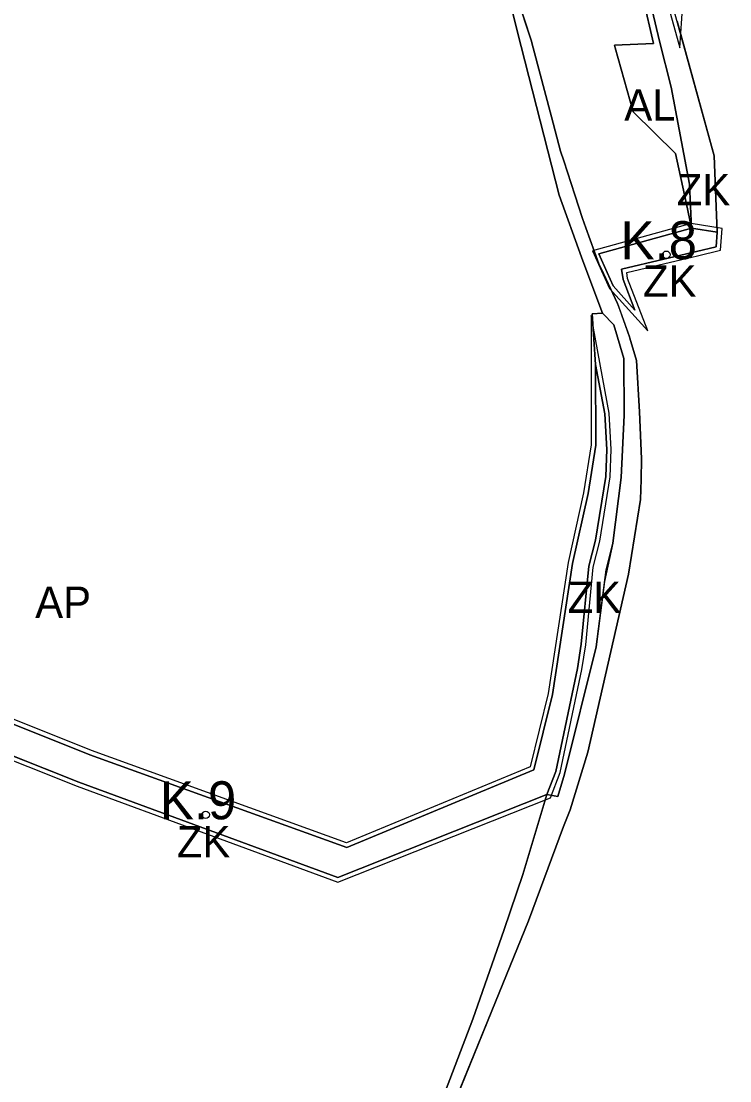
# Model space of a CAD drawing. Extents: x -555509 to -553005, y -1186756 to -1182560.
# Drawn here: x -554518.9 to -554201.9, y -1186282 to -1185808.2 of the extents above; entities that cross this region are included whole.
import ezdxf

# ---------------------------------------------------------------- set-up
doc = ezdxf.new("R2010")
doc.units = 0
for name, color, linetype in [('Level 26', 7, 'Continuous'), ('Level 46', 7, 'Continuous'), ('Level 56', 7, 'Continuous'), ('Level 59', 7, 'Continuous'), ('Level 63', 7, 'Continuous'), ('navrh_ZK', 7, 'Continuous'), ('OBRYS_PLOCH', 7, 'Continuous'), ('stav_AL', 7, 'Continuous'), ('stav_AP', 7, 'Continuous'), ('stav_ZK', 7, 'Continuous')]:
    doc.layers.add(name, color=color, linetype=linetype)

msp = doc.modelspace()

# ---------------------------------------------------------------- linework, layer by layer
at = {"layer": 'Level 26'}
for p, q in [((-554299.92, -1185801.17), (-554295.32, -1185819.56)), ((-554290.74, -1185816.77), (-554297.13, -1185797.48)), ((-554295.32, -1185819.56), (-554278.2, -1185886.05)), ((-554289.84, -1185820.19), (-554290.74, -1185816.77)), ((-554281.71, -1185851.04), (-554289.84, -1185820.19)), ((-554277.69, -1185866.27), (-554281.71, -1185851.04)), ((-554276.24, -1185870.66), (-554277.69, -1185866.27)), ((-554271.25, -1185885.79), (-554276.24, -1185870.66)), ((-554278.2, -1185886.05), (-554268.19, -1185913.79)), ((-554267.75, -1185896.4), (-554271.25, -1185885.79)), ((-554266.37, -1185900.57), (-554267.75, -1185896.4)), ((-554260.56, -1185916.66), (-554266.37, -1185900.57)), ((-554268.19, -1185913.79), (-554260.11, -1185935.62)), ((-554258.49, -1185921.03), (-554260.56, -1185916.66)), ((-554252.14, -1185934.42), (-554258.49, -1185921.03)), ((-554260.11, -1185935.62), (-554258.93, -1185938.81)), ((-554251.14, -1185937.2), (-554252.14, -1185934.42)), ((-554246.79, -1185949.35), (-554251.14, -1185937.2)), ((-554258.93, -1185938.81), (-554258.93, -1185938.81)), ((-554258.93, -1185938.81), (-554253.83, -1185943.99)), ((-554253.83, -1185943.99), (-554249.4, -1185958.96)), ((-554246.59, -1185949.9), (-554246.79, -1185949.35)), ((-554243.63, -1185959.97), (-554246.59, -1185949.9)), ((-554249.4, -1185958.96), (-554249.4, -1185958.99)), ((-554249.4, -1185958.99), (-554249.25, -1185984.3)), ((-554243.63, -1185959.99), (-554243.63, -1185959.97)), ((-554242.27, -1185982.89), (-554243.63, -1185959.99)), ((-554249.25, -1185984.3), (-554250.48, -1186012.28)), ((-554241.41, -1186003.9), (-554242.27, -1185982.89)), ((-554241.64, -1186013.13), (-554241.41, -1186003.9)), ((-554250.48, -1186012.28), (-554254.24, -1186041.58)), ((-554241.84, -1186022.11), (-554241.64, -1186013.13)), ((-554247.31, -1186055.45), (-554241.84, -1186022.11)), ((-554254.24, -1186041.58), (-554257.93, -1186058.74)), ((-554265.37, -1186135.1), (-554247.31, -1186055.45)), ((-554257.93, -1186058.74), (-554261.77, -1186087.91)), ((-554261.77, -1186087.91), (-554275.9, -1186144.9)), ((-554273.3, -1186160.82), (-554265.37, -1186135.1)), ((-554275.9, -1186144.9), (-554278.86, -1186154.79)), ((-554283.71, -1186153.97), (-554294.46, -1186189.77)), ((-554278.86, -1186154.79), (-554283.71, -1186153.97)), ((-554276.32, -1186168.33), (-554273.3, -1186160.82)), ((-554291.97, -1186210.36), (-554276.32, -1186168.33)), ((-554294.46, -1186189.77), (-554302.92, -1186214.35)), ((-554308.38, -1186250.61), (-554291.97, -1186210.36)), ((-554302.92, -1186214.35), (-554316.9, -1186254.44)), ((-554336.14, -1186318.86), (-554308.38, -1186250.61)), ((-554316.9, -1186254.44), (-554354.25, -1186352.62))]:
    msp.add_line(p, q, dxfattribs=at)
at = {"layer": 'Level 46'}
for centre in [(-554230.3, -1185912.63), (-554436.36, -1186163.01)]:
    msp.add_circle(centre, 1.64, dxfattribs=at)
at = {"layer": 'Level 56'}
for points in [[(-554239.28, -1185785.77), (-554236.89, -1185790.65), (-554232.63, -1185789.95), (-554224.31, -1185820.12), (-554222.09, -1185787.19), (-554233.14, -1185741.24), (-554243.91, -1185740.38), (-554250.22, -1185739.86)], [(-554218.95, -1185913.7), (-554216.36, -1185913.08), (-554206.09, -1185910.65), (-554205.38, -1185900.95), (-554219.15, -1185898.66), (-554263.35, -1185910.87), (-554258.54, -1185921.42), (-554255.8, -1185927.71), (-554238.65, -1185946.73), (-554247.63, -1185923.25), (-554248.05, -1185920.61), (-554230.97, -1185916.55)]]:
    msp.add_lwpolyline(points, close=True, dxfattribs=at)
msp.add_lwpolyline([(-554602.91, -1186106.92), (-554493.85, -1186150.27), (-554377.26, -1186193.14), (-554282.16, -1186155.51), (-554277.79, -1186144.19), (-554268.05, -1186098.01), (-554266.37, -1186087.03), (-554263.02, -1186052.29), (-554260.06, -1186040.66), (-554255.46, -1186012), (-554254.93, -1185999.74), (-554255.85, -1185983.47), (-554263.97, -1185939.76), (-554263.87, -1185997.66), (-554267.3, -1186019.04), (-554274.26, -1186050.28), (-554283.18, -1186108.84), (-554291.22, -1186141.53), (-554373.32, -1186175.57), (-554487.42, -1186134.34), (-554594.49, -1186091.56)], dxfattribs=at)
at = {"layer": 'navrh_ZK'}
for p, q in [((-554207.51, -1185902.62), (-554219.04, -1185900.71)), ((-554257.84, -1185983.71), (-554261.93, -1185961.69)), ((-554261.93, -1185961.69), (-554261.87, -1185997.81)), ((-554256.93, -1185999.75), (-554257.84, -1185983.71)), ((-554261.87, -1185997.81), (-554265.33, -1186019.41)), ((-554257.45, -1186011.8), (-554256.93, -1185999.75)), ((-554262.02, -1186040.25), (-554257.45, -1186011.8)), ((-554265.33, -1186019.41), (-554272.29, -1186050.65)), ((-554265, -1186051.94), (-554262.02, -1186040.25)), ((-554268.36, -1186086.78), (-554265, -1186051.94)), ((-554270.02, -1186097.65), (-554268.36, -1186086.78)), ((-554279.71, -1186143.62), (-554270.02, -1186097.65)), ((-554373.27, -1186177.71), (-554488.13, -1186136.21)), ((-554283.71, -1186153.97), (-554279.71, -1186143.62)), ((-554377.29, -1186191), (-554283.71, -1186153.97))]:
    msp.add_line(p, q, dxfattribs=at)
for points in [[(-554219.04, -1185900.71), (-554260.56, -1185912.17), (-554256.71, -1185920.61), (-554254.1, -1185926.61), (-554244.35, -1185937.42), (-554249.57, -1185923.77), (-554250.31, -1185919.09), (-554231.43, -1185914.6)], [(-554231.43, -1185914.6), (-554219.41, -1185911.75), (-554216.82, -1185911.13), (-554207.98, -1185909.04), (-554207.51, -1185902.62)], [(-554272.29, -1186050.65), (-554281.22, -1186109.23), (-554289.52, -1186142.99), (-554373.27, -1186177.71)], [(-554488.13, -1186136.21), (-554595.17, -1186093.44), (-554707.7, -1186057.02), (-554717.81, -1186056.56)], [(-554710.39, -1186071.91), (-554602.25, -1186105.03), (-554493.14, -1186148.4), (-554377.29, -1186191)]]:
    msp.add_lwpolyline(points, dxfattribs=at)
at = {"layer": 'OBRYS_PLOCH'}
for p, q in [((-554240.03, -1185789.13), (-554233.38, -1185817.23)), ((-554233.38, -1185817.23), (-554240.03, -1185789.13)), ((-554208.92, -1185868.43), (-554231.18, -1185787.69)), ((-554299.92, -1185801.17), (-554295.32, -1185819.56)), ((-554295.32, -1185819.56), (-554299.92, -1185801.17)), ((-554290.74, -1185816.77), (-554297.13, -1185797.48)), ((-554240.69, -1185798.04), (-554235.99, -1185818.27)), ((-554235.99, -1185818.27), (-554240.69, -1185798.04)), ((-554225.52, -1185808.23), (-554208.92, -1185868.43)), ((-554295.32, -1185819.56), (-554278.2, -1185886.05)), ((-554278.2, -1185886.05), (-554295.32, -1185819.56)), ((-554290.74, -1185816.77), (-554289.84, -1185820.19)), ((-554289.84, -1185820.19), (-554290.74, -1185816.77)), ((-554289.84, -1185820.19), (-554281.71, -1185851.04)), ((-554281.71, -1185851.04), (-554289.84, -1185820.19)), ((-554235.99, -1185818.27), (-554253.49, -1185818.9)), ((-554253.49, -1185818.9), (-554235.99, -1185818.27)), ((-554253.49, -1185818.9), (-554253.16, -1185820.07)), ((-554253.16, -1185820.07), (-554253.49, -1185818.9)), ((-554253.16, -1185820.07), (-554245.11, -1185848.73)), ((-554245.11, -1185848.73), (-554253.16, -1185820.07)), ((-554233.38, -1185817.23), (-554228.1, -1185837.77)), ((-554228.1, -1185837.77), (-554233.38, -1185817.23)), ((-554228.1, -1185837.77), (-554220.03, -1185881.16)), ((-554220.03, -1185881.16), (-554228.1, -1185837.77)), ((-554245.11, -1185848.73), (-554226.15, -1185867.39)), ((-554226.15, -1185867.39), (-554245.11, -1185848.73)), ((-554281.71, -1185851.04), (-554277.69, -1185866.27)), ((-554277.69, -1185866.27), (-554281.71, -1185851.04)), ((-554277.69, -1185866.27), (-554276.24, -1185870.66)), ((-554276.24, -1185870.66), (-554277.69, -1185866.27)), ((-554226.15, -1185867.39), (-554221.48, -1185889.26)), ((-554221.48, -1185889.26), (-554226.15, -1185867.39)), ((-554276.24, -1185870.66), (-554271.25, -1185885.79)), ((-554271.25, -1185885.79), (-554276.24, -1185870.66)), ((-554207.51, -1185902.62), (-554208.92, -1185868.43)), ((-554208.92, -1185868.43), (-554207.51, -1185902.62)), ((-554220.03, -1185881.16), (-554219.04, -1185900.71)), ((-554219.04, -1185900.71), (-554220.03, -1185881.16)), ((-554278.2, -1185886.05), (-554268.19, -1185913.79)), ((-554268.19, -1185913.79), (-554278.2, -1185886.05)), ((-554271.25, -1185885.79), (-554267.75, -1185896.4)), ((-554267.75, -1185896.4), (-554271.25, -1185885.79)), ((-554221.48, -1185889.26), (-554219.04, -1185900.71)), ((-554219.04, -1185900.71), (-554221.48, -1185889.26)), ((-554267.75, -1185896.4), (-554266.37, -1185900.57)), ((-554266.37, -1185900.57), (-554267.75, -1185896.4)), ((-554266.37, -1185900.57), (-554260.56, -1185916.66)), ((-554260.56, -1185916.66), (-554266.37, -1185900.57)), ((-554219.04, -1185900.71), (-554207.51, -1185902.62)), ((-554207.51, -1185902.62), (-554219.04, -1185900.71)), ((-554207.51, -1185902.62), (-554207.98, -1185909.04)), ((-554207.98, -1185909.04), (-554216.82, -1185911.13)), ((-554231.43, -1185914.6), (-554250.31, -1185919.09)), ((-554260.56, -1185916.66), (-554258.49, -1185921.03)), ((-554258.49, -1185921.03), (-554260.56, -1185916.66)), ((-554252.14, -1185934.42), (-554258.49, -1185921.03)), ((-554244.35, -1185937.42), (-554254.1, -1185926.61)), ((-554251.14, -1185937.2), (-554252.14, -1185934.42)), ((-554246.79, -1185949.35), (-554251.14, -1185937.2)), ((-554258.93, -1185938.81), (-554263.54, -1185939.09)), ((-554263.54, -1185939.09), (-554258.93, -1185938.81)), ((-554263.54, -1185939.09), (-554261.93, -1185961.69)), ((-554261.93, -1185961.69), (-554263.54, -1185939.09)), ((-554253.83, -1185943.99), (-554258.93, -1185938.81)), ((-554258.93, -1185938.81), (-554258.93, -1185938.81)), ((-554258.93, -1185938.81), (-554253.83, -1185943.99)), ((-554258.93, -1185938.81), (-554258.93, -1185938.81)), ((-554249.4, -1185958.96), (-554253.83, -1185943.99)), ((-554253.83, -1185943.99), (-554249.4, -1185958.96)), ((-554246.79, -1185949.35), (-554246.59, -1185949.9)), ((-554246.59, -1185949.9), (-554246.79, -1185949.35)), ((-554246.59, -1185949.9), (-554243.63, -1185959.99)), ((-554243.63, -1185959.97), (-554246.59, -1185949.9)), ((-554261.93, -1185961.69), (-554257.84, -1185983.71)), ((-554257.84, -1185983.71), (-554261.93, -1185961.69)), ((-554261.93, -1185961.69), (-554261.87, -1185997.81)), ((-554257.84, -1185983.71), (-554261.93, -1185961.69)), ((-554261.93, -1185961.69), (-554261.87, -1185997.81)), ((-554261.87, -1185997.81), (-554261.93, -1185961.69)), ((-554249.25, -1185984.3), (-554249.4, -1185958.96)), ((-554249.4, -1185958.96), (-554249.4, -1185958.99)), ((-554249.4, -1185958.99), (-554249.25, -1185984.3)), ((-554243.63, -1185959.99), (-554243.63, -1185959.97)), ((-554243.63, -1185959.99), (-554242.27, -1185982.89)), ((-554242.27, -1185982.89), (-554243.63, -1185959.99)), ((-554257.84, -1185983.71), (-554256.93, -1185999.75)), ((-554256.93, -1185999.75), (-554257.84, -1185983.71)), ((-554256.93, -1185999.75), (-554257.84, -1185983.71)), ((-554250.48, -1186012.28), (-554249.25, -1185984.3)), ((-554249.25, -1185984.3), (-554250.48, -1186012.28)), ((-554242.27, -1185982.89), (-554241.41, -1186003.9)), ((-554241.41, -1186003.9), (-554242.27, -1185982.89)), ((-554261.87, -1185997.81), (-554265.33, -1186019.41)), ((-554261.87, -1185997.81), (-554265.33, -1186019.41)), ((-554265.33, -1186019.41), (-554261.87, -1185997.81)), ((-554256.93, -1185999.75), (-554257.45, -1186011.8)), ((-554257.45, -1186011.8), (-554256.93, -1185999.75)), ((-554257.45, -1186011.8), (-554256.93, -1185999.75)), ((-554241.41, -1186003.9), (-554241.64, -1186013.13)), ((-554241.64, -1186013.13), (-554241.41, -1186003.9)), ((-554257.45, -1186011.8), (-554262.02, -1186040.25)), ((-554262.02, -1186040.25), (-554257.45, -1186011.8)), ((-554262.02, -1186040.25), (-554257.45, -1186011.8)), ((-554254.24, -1186041.58), (-554250.48, -1186012.28)), ((-554250.48, -1186012.28), (-554254.24, -1186041.58)), ((-554241.64, -1186013.13), (-554241.84, -1186022.11)), ((-554241.84, -1186022.11), (-554241.64, -1186013.13)), ((-554265.33, -1186019.41), (-554272.29, -1186050.65)), ((-554265.33, -1186019.41), (-554272.29, -1186050.65)), ((-554272.29, -1186050.65), (-554265.33, -1186019.41)), ((-554241.84, -1186022.11), (-554247.31, -1186055.45)), ((-554247.31, -1186055.45), (-554241.84, -1186022.11)), ((-554262.02, -1186040.25), (-554265, -1186051.94)), ((-554265, -1186051.94), (-554262.02, -1186040.25)), ((-554265, -1186051.94), (-554262.02, -1186040.25)), ((-554254.24, -1186041.58), (-554257.93, -1186058.74)), ((-554257.23, -1186053.46), (-554254.24, -1186041.58)), ((-554272.29, -1186050.65), (-554281.22, -1186109.23)), ((-554281.22, -1186109.23), (-554272.29, -1186050.65)), ((-554265, -1186051.94), (-554268.36, -1186086.78)), ((-554268.36, -1186086.78), (-554265, -1186051.94)), ((-554268.36, -1186086.78), (-554265, -1186051.94)), ((-554247.31, -1186055.45), (-554265.37, -1186135.1)), ((-554265.37, -1186135.1), (-554247.31, -1186055.45)), ((-554261.77, -1186087.91), (-554257.23, -1186053.46)), ((-554257.93, -1186058.74), (-554261.77, -1186087.91)), ((-554275.9, -1186144.9), (-554261.77, -1186087.91)), ((-554261.77, -1186087.91), (-554275.9, -1186144.9)), ((-554268.36, -1186086.78), (-554270.02, -1186097.65)), ((-554270.02, -1186097.65), (-554268.36, -1186086.78)), ((-554270.02, -1186097.65), (-554268.36, -1186086.78)), ((-554488.13, -1186136.21), (-554595.17, -1186093.44)), ((-554595.17, -1186093.44), (-554488.13, -1186136.21)), ((-554270.02, -1186097.65), (-554279.71, -1186143.62)), ((-554279.71, -1186143.62), (-554270.02, -1186097.65)), ((-554279.71, -1186143.62), (-554270.02, -1186097.65)), ((-554602.25, -1186105.03), (-554493.14, -1186148.4)), ((-554281.22, -1186109.23), (-554289.52, -1186142.99)), ((-554289.52, -1186142.99), (-554281.22, -1186109.23)), ((-554373.27, -1186177.71), (-554488.13, -1186136.21)), ((-554373.27, -1186177.71), (-554488.13, -1186136.21)), ((-554488.13, -1186136.21), (-554373.27, -1186177.71)), ((-554273.3, -1186160.82), (-554265.37, -1186135.1)), ((-554289.52, -1186142.99), (-554373.27, -1186177.71)), ((-554373.27, -1186177.71), (-554289.52, -1186142.99)), ((-554279.71, -1186143.62), (-554283.71, -1186153.97)), ((-554283.71, -1186153.97), (-554279.71, -1186143.62)), ((-554283.71, -1186153.97), (-554279.71, -1186143.62)), ((-554278.86, -1186154.79), (-554275.9, -1186144.9)), ((-554275.9, -1186144.9), (-554278.86, -1186154.79)), ((-554493.14, -1186148.4), (-554377.29, -1186191)), ((-554377.29, -1186191), (-554493.14, -1186148.4)), ((-554377.29, -1186191), (-554283.71, -1186153.97)), ((-554377.29, -1186191), (-554283.71, -1186153.97)), ((-554283.71, -1186153.97), (-554377.29, -1186191)), ((-554294.46, -1186189.77), (-554283.71, -1186153.97)), ((-554283.71, -1186153.97), (-554294.46, -1186189.77)), ((-554283.71, -1186153.97), (-554278.86, -1186154.79)), ((-554278.86, -1186154.79), (-554283.71, -1186153.97)), ((-554276.32, -1186168.33), (-554273.3, -1186160.82)), ((-554276.32, -1186168.33), (-554291.97, -1186210.36)), ((-554291.97, -1186210.36), (-554276.32, -1186168.33)), ((-554302.92, -1186214.35), (-554294.46, -1186189.77)), ((-554294.46, -1186189.77), (-554302.92, -1186214.35)), ((-554291.97, -1186210.36), (-554308.38, -1186250.61)), ((-554308.38, -1186250.61), (-554291.97, -1186210.36)), ((-554316.9, -1186254.44), (-554302.92, -1186214.35)), ((-554302.92, -1186214.35), (-554316.9, -1186254.44)), ((-554308.38, -1186250.61), (-554336.14, -1186318.86)), ((-554336.14, -1186318.86), (-554308.38, -1186250.61)), ((-554354.25, -1186352.62), (-554316.9, -1186254.44)), ((-554316.9, -1186254.44), (-554354.25, -1186352.62))]:
    msp.add_line(p, q, dxfattribs=at)
for points in [[(-554298.39, -1185795.25), (-554297.13, -1185797.48), (-554290.74, -1185816.77)], [(-554219.04, -1185900.71), (-554260.56, -1185912.17), (-554256.71, -1185920.61), (-554254.1, -1185926.61), (-554244.35, -1185937.42), (-554249.57, -1185923.77), (-554250.31, -1185919.09), (-554231.43, -1185914.6)], [(-554254.1, -1185926.61), (-554256.71, -1185920.61), (-554260.56, -1185912.17), (-554219.04, -1185900.71)], [(-554231.43, -1185914.6), (-554219.41, -1185911.75), (-554216.82, -1185911.13), (-554207.98, -1185909.04), (-554207.51, -1185902.62)], [(-554268.19, -1185913.79), (-554260.11, -1185935.62), (-554258.93, -1185938.81)], [(-554258.93, -1185938.81), (-554260.11, -1185935.62), (-554268.19, -1185913.79)], [(-554216.82, -1185911.13), (-554219.41, -1185911.75), (-554231.43, -1185914.6)], [(-554250.31, -1185919.09), (-554249.57, -1185923.77), (-554244.35, -1185937.42)], [(-554258.49, -1185921.03), (-554252.14, -1185934.42), (-554246.79, -1185949.35)], [(-554272.29, -1186050.65), (-554281.22, -1186109.23), (-554289.52, -1186142.99), (-554373.27, -1186177.71)], [(-554488.13, -1186136.21), (-554595.17, -1186093.44), (-554707.7, -1186057.02), (-554717.81, -1186056.56)], [(-554710.39, -1186071.91), (-554602.25, -1186105.03), (-554493.14, -1186148.4), (-554377.29, -1186191)], [(-554493.14, -1186148.4), (-554602.25, -1186105.03), (-554710.39, -1186071.91)], [(-554265.37, -1186135.1), (-554273.3, -1186160.82), (-554276.32, -1186168.33)]]:
    msp.add_lwpolyline(points, dxfattribs=at)
at = {"layer": 'stav_AL'}
for p, q in [((-554233.38, -1185817.23), (-554240.03, -1185789.13)), ((-554240.69, -1185798.04), (-554235.99, -1185818.27)), ((-554235.99, -1185818.27), (-554253.49, -1185818.9)), ((-554253.49, -1185818.9), (-554253.16, -1185820.07)), ((-554253.16, -1185820.07), (-554245.11, -1185848.73)), ((-554228.1, -1185837.77), (-554233.38, -1185817.23)), ((-554220.03, -1185881.16), (-554228.1, -1185837.77)), ((-554245.11, -1185848.73), (-554226.15, -1185867.39)), ((-554226.15, -1185867.39), (-554221.48, -1185889.26)), ((-554219.04, -1185900.71), (-554220.03, -1185881.16)), ((-554221.48, -1185889.26), (-554219.04, -1185900.71))]:
    msp.add_line(p, q, dxfattribs=at)
at = {"layer": 'stav_AP'}
for p, q in [((-554295.32, -1185819.56), (-554299.92, -1185801.17)), ((-554297.13, -1185797.48), (-554290.74, -1185816.77)), ((-554235.99, -1185818.27), (-554240.69, -1185798.04)), ((-554225.52, -1185808.23), (-554208.92, -1185868.43)), ((-554278.2, -1185886.05), (-554295.32, -1185819.56)), ((-554290.74, -1185816.77), (-554289.84, -1185820.19)), ((-554289.84, -1185820.19), (-554281.71, -1185851.04)), ((-554253.49, -1185818.9), (-554235.99, -1185818.27)), ((-554253.16, -1185820.07), (-554253.49, -1185818.9)), ((-554245.11, -1185848.73), (-554253.16, -1185820.07)), ((-554226.15, -1185867.39), (-554245.11, -1185848.73)), ((-554281.71, -1185851.04), (-554277.69, -1185866.27)), ((-554277.69, -1185866.27), (-554276.24, -1185870.66)), ((-554221.48, -1185889.26), (-554226.15, -1185867.39)), ((-554276.24, -1185870.66), (-554271.25, -1185885.79)), ((-554208.92, -1185868.43), (-554207.51, -1185902.62)), ((-554268.19, -1185913.79), (-554278.2, -1185886.05)), ((-554271.25, -1185885.79), (-554267.75, -1185896.4)), ((-554219.04, -1185900.71), (-554221.48, -1185889.26)), ((-554267.75, -1185896.4), (-554266.37, -1185900.57)), ((-554266.37, -1185900.57), (-554260.56, -1185916.66)), ((-554258.93, -1185938.81), (-554268.19, -1185913.79)), ((-554231.43, -1185914.6), (-554250.31, -1185919.09)), ((-554260.56, -1185916.66), (-554258.49, -1185921.03)), ((-554263.54, -1185939.09), (-554258.93, -1185938.81)), ((-554261.93, -1185961.69), (-554263.54, -1185939.09)), ((-554258.93, -1185938.81), (-554258.93, -1185938.81)), ((-554258.93, -1185938.81), (-554258.93, -1185938.81)), ((-554246.79, -1185949.35), (-554246.59, -1185949.9)), ((-554261.87, -1185997.81), (-554261.93, -1185961.69)), ((-554242.27, -1185982.89), (-554241.41, -1186003.9)), ((-554265.33, -1186019.41), (-554261.87, -1185997.81)), ((-554241.41, -1186003.9), (-554241.64, -1186013.13)), ((-554241.64, -1186013.13), (-554241.84, -1186022.11)), ((-554272.29, -1186050.65), (-554265.33, -1186019.41)), ((-554241.84, -1186022.11), (-554247.31, -1186055.45)), ((-554247.31, -1186055.45), (-554265.37, -1186135.1)), ((-554595.17, -1186093.44), (-554488.13, -1186136.21)), ((-554493.14, -1186148.4), (-554602.25, -1186105.03)), ((-554488.13, -1186136.21), (-554373.27, -1186177.71)), ((-554373.27, -1186177.71), (-554289.52, -1186142.99)), ((-554377.29, -1186191), (-554493.14, -1186148.4)), ((-554283.71, -1186153.97), (-554377.29, -1186191)), ((-554294.46, -1186189.77), (-554283.71, -1186153.97)), ((-554302.92, -1186214.35), (-554294.46, -1186189.77)), ((-554316.9, -1186254.44), (-554302.92, -1186214.35)), ((-554354.25, -1186352.62), (-554316.9, -1186254.44))]:
    msp.add_line(p, q, dxfattribs=at)
for points in [[(-554250.31, -1185919.09), (-554249.57, -1185923.77), (-554244.35, -1185937.42), (-554254.1, -1185926.61), (-554256.71, -1185920.61), (-554260.56, -1185912.17), (-554219.04, -1185900.71)], [(-554207.51, -1185902.62), (-554207.98, -1185909.04), (-554216.82, -1185911.13), (-554219.41, -1185911.75), (-554231.43, -1185914.6)], [(-554258.49, -1185921.03), (-554252.14, -1185934.42), (-554246.79, -1185949.35)], [(-554246.59, -1185949.9), (-554243.63, -1185959.99), (-554242.27, -1185982.89)], [(-554289.52, -1186142.99), (-554281.22, -1186109.23), (-554272.29, -1186050.65)], [(-554265.37, -1186135.1), (-554273.3, -1186160.82), (-554276.32, -1186168.33)], [(-554276.32, -1186168.33), (-554291.97, -1186210.36), (-554308.38, -1186250.61)], [(-554308.38, -1186250.61), (-554336.14, -1186318.86), (-554368.59, -1186401.86), (-554390.62, -1186456.83)]]:
    msp.add_lwpolyline(points, dxfattribs=at)
at = {"layer": 'stav_ZK'}
for p, q in [((-554240.03, -1185789.13), (-554233.38, -1185817.23)), ((-554208.92, -1185868.43), (-554231.18, -1185787.69)), ((-554233.38, -1185817.23), (-554228.1, -1185837.77)), ((-554228.1, -1185837.77), (-554220.03, -1185881.16)), ((-554207.51, -1185902.62), (-554208.92, -1185868.43)), ((-554220.03, -1185881.16), (-554219.04, -1185900.71)), ((-554219.04, -1185900.71), (-554207.51, -1185902.62)), ((-554258.93, -1185938.81), (-554263.54, -1185939.09)), ((-554263.54, -1185939.09), (-554261.93, -1185961.69)), ((-554253.83, -1185943.99), (-554258.93, -1185938.81)), ((-554249.4, -1185958.96), (-554253.83, -1185943.99)), ((-554261.93, -1185961.69), (-554257.84, -1185983.71)), ((-554249.25, -1185984.3), (-554249.4, -1185958.96)), ((-554257.84, -1185983.71), (-554256.93, -1185999.75)), ((-554250.48, -1186012.28), (-554249.25, -1185984.3)), ((-554256.93, -1185999.75), (-554257.45, -1186011.8)), ((-554257.45, -1186011.8), (-554262.02, -1186040.25)), ((-554254.24, -1186041.58), (-554250.48, -1186012.28)), ((-554262.02, -1186040.25), (-554265, -1186051.94)), ((-554257.23, -1186053.46), (-554254.24, -1186041.58)), ((-554265, -1186051.94), (-554268.36, -1186086.78)), ((-554261.77, -1186087.91), (-554257.23, -1186053.46)), ((-554275.9, -1186144.9), (-554261.77, -1186087.91)), ((-554268.36, -1186086.78), (-554270.02, -1186097.65)), ((-554270.02, -1186097.65), (-554279.71, -1186143.62)), ((-554279.71, -1186143.62), (-554283.71, -1186153.97)), ((-554278.86, -1186154.79), (-554275.9, -1186144.9)), ((-554283.71, -1186153.97), (-554278.86, -1186154.79))]:
    msp.add_line(p, q, dxfattribs=at)

# ---------------------------------------------------------------- texts
at = {"layer": 'Level 46'}
for s, p in [('K.8', (-554250.75, -1185914.65)), ('K.9', (-554456.81, -1186165.04))]:
    msp.add_text(s, height=17, dxfattribs=at).set_placement(p)
at = {"layer": 'Level 59'}
for s, p in [('AL', (-554249.12, -1185852.64)), ('ZK', (-554225.63, -1185890.52)), ('AP', (-554512.62, -1186075)), ('ZK', (-554274.46, -1186072.74))]:
    msp.add_text(s, height=14, dxfattribs=at).set_placement(p)
at = {"layer": 'Level 63'}
for p in [(-554240.77, -1185931.4), (-554449.27, -1186182.09)]:
    msp.add_text('ZK', height=14, dxfattribs=at).set_placement(p)

doc.saveas('drawing.dxf')
